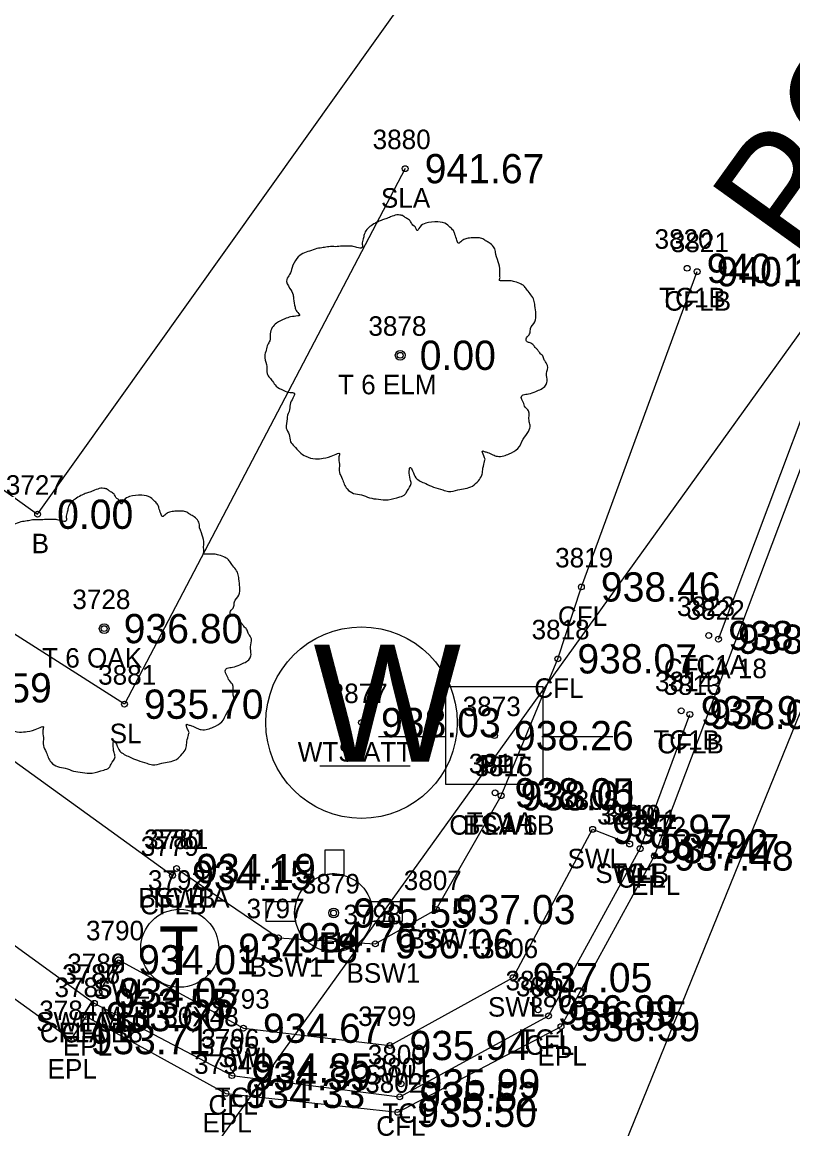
# Model space of a CAD drawing. Extents: x 1575382 to 1578175, y 1099175 to 1101955.
# Drawn here: x 1577470.9 to 1577510.4, y 1100893.8 to 1100950.6 of the extents above; entities that cross this region are included whole.
import ezdxf

# ---------------------------------------------------------------- set-up
doc = ezdxf.new("R2010")
doc.units = 0
for name, color, linetype in [('RD_EX_Bldg', 7, 'Continuous'), ('RD_EX_Bldg_txCode', 7, 'Continuous'), ('RD_EX_Conc', 7, 'Continuous'), ('RD_EX_Conc_txCode', 7, 'Continuous'), ('RD_EX_Road', 7, 'Continuous'), ('RD_EX_Road_txCode', 7, 'Continuous'), ('RD_EX_SU_Telecom', 7, 'Continuous'), ('RD_EX_TX_Bldg_ELEV', 7, 'Continuous'), ('RD_EX_TX_Conc_ELEV', 7, 'Continuous'), ('RD_EX_TX_Road_ELEV', 7, 'Continuous'), ('RD_EX_TX_UT_ELEV', 7, 'Continuous'), ('RD_EX_TX_VEG_ELEV', 7, 'Continuous'), ('RD_EX_UT', 7, 'Continuous'), ('RD_EX_UT_txCode', 7, 'Continuous'), ('RD_EX_VEG', 7, 'Continuous'), ('RD_EX_VEG_txCode', 7, 'Continuous'), ('RD_HC_Data', 7, 'Continuous'), ('RD_HC_Survey_ELEV', 7, 'Continuous'), ('RD_SMD_Locator', 7, 'Continuous')]:
    doc.layers.add(name, color=color, linetype=linetype)

msp = doc.modelspace()

# ---------------------------------------------------------------- linework, layer by layer
at = {"layer": 'RD_EX_Bldg'}
msp.add_lwpolyline([(1577366.782, 1101000.49), (1577471.682, 1100925.355), (1577510.624, 1100979.985), (1577405.723, 1101055.12), (1577366.782, 1101000.49)], dxfattribs=at)
at = {"layer": 'RD_EX_Conc'}
msp.add_line((1577506.58, 1100918.949), (1577512.616, 1100935.018), dxfattribs=at)
for points in [[(1577495.439, 1100910.926), (1577498.348, 1100917.943), (1577499.554, 1100921.628), (1577505.485, 1100937.789)], [(1577456.819, 1100922.745), (1577462.137, 1100918.675), (1577465.272, 1100916.457), (1577478.599, 1100906.843)], [(1577461.17, 1100910.016), (1577474.589, 1100900.285), (1577474.589, 1100900.285), (1577481.643, 1100896.579), (1577490.243, 1100895.495), (1577497.868, 1100899.643), (1577502.565, 1100908.212), (1577505.115, 1100915.094)], [(1577478.807, 1100907.195), (1577484.021, 1100903.645), (1577488.992, 1100903.337), (1577492.119, 1100905.089), (1577495.439, 1100910.926)], [(1577474.832, 1100900.831), (1577475.831, 1100902.515), (1577482.232, 1100899.008), (1577489.74, 1100898.122), (1577496.055, 1100901.602), (1577500.132, 1100909.204), (1577502.03, 1100908.452)]]:
    msp.add_lwpolyline(points, dxfattribs=at)
at = {"layer": 'RD_EX_Road'}
msp.add_lwpolyline([(1577251.257, 1101061.341), (1577255.442, 1101056.285), (1577270.08, 1101045.564), (1577310.681, 1101015.777), (1577351.283, 1100986.437), (1577391.252, 1100957.766), (1577432.133, 1100928.26), (1577451.028, 1100914.552), (1577473.397, 1100898.426), (1577474.178, 1100899.605), (1577481.335, 1100895.669), (1577490.142, 1100894.697), (1577498.51, 1100899.091), (1577503.297, 1100907.838), (1577513.461, 1100934.773)], dxfattribs=at)
at = {"layer": 'RD_EX_SU_Telecom'}
msp.add_circle((1577478.966, 1100903.106), 2, dxfattribs=at)
at = {"layer": 'RD_EX_UT'}
for p, q in [((1577596.035, 1101125.254), (1577493.924, 1100873.726)), ((1577497.591, 1100916.515), (1577492.591, 1100916.515)), ((1577492.591, 1100916.515), (1577492.591, 1100911.515)), ((1577497.591, 1100911.515), (1577497.591, 1100916.515)), ((1577489.16, 1100913.953), (1577492.629, 1100913.953)), ((1577497.52, 1100913.953), (1577501.16, 1100913.953)), ((1577486.155, 1100912.466), (1577490.784, 1100912.466)), ((1577492.591, 1100911.515), (1577497.591, 1100911.515)), ((1577486.398, 1100908.136), (1577486.398, 1100906.862)), ((1577487.398, 1100908.136), (1577486.398, 1100908.136)), ((1577487.398, 1100906.84), (1577487.398, 1100908.136)), ((1577484.939, 1100905.488), (1577483.382, 1100905.488)), ((1577483.382, 1100905.488), (1577483.382, 1100904.488)), ((1577490.382, 1100905.488), (1577488.771, 1100905.488)), ((1577490.382, 1100904.488), (1577490.382, 1100905.488)), ((1577483.382, 1100904.488), (1577484.901, 1100904.488)), ((1577488.809, 1100904.488), (1577490.382, 1100904.488))]:
    msp.add_line(p, q, dxfattribs=at)
for centre, radius in [((1577488.283, 1100914.674), 4.908), ((1577486.855, 1100904.915), 2), ((1577486.855, 1100904.915), 0.25)]:
    msp.add_circle(centre, radius, dxfattribs=at)
for start, end in [(74.2455, 103.2128), (163.3387, 192.315), (347.685, 16.6613)]:
    msp.add_arc((1577486.855, 1100904.915), 2, start, end, dxfattribs=at)
at = {"layer": 'RD_EX_VEG'}
msp.add_lwpolyline([(1577490.523, 1100943.069), (1577476.131, 1100915.618), (1577460.315, 1100925.68)], dxfattribs=at)
for centre, radius in [((1577490.267, 1100933.502), 0.25), ((1577490.254, 1100933.483), 0.0001), ((1577475.093, 1100919.492), 0.25), ((1577475.08, 1100919.473), 0.0001)]:
    msp.add_circle(centre, radius, dxfattribs=at)
for points in [[(1577490.399, 1100940.669), (1577490.099, 1100940.694), (1577489.774, 1100940.594), (1577489.524, 1100940.494), (1577489.299, 1100940.419), (1577489.075, 1100940.319), (1577488.775, 1100940.144), (1577488.55, 1100939.944), (1577488.425, 1100939.694), (1577488.375, 1100939.47), (1577488.325, 1100939.195), (1577488.325, 1100939.02), (1577488.2, 1100938.995), (1577488.05, 1100939.02), (1577487.8, 1100939.095), (1577487.55, 1100939.095), (1577487.3, 1100939.095), (1577486.95, 1100939.07), (1577486.601, 1100939.07), (1577486.326, 1100939.02), (1577486.001, 1100938.97), (1577485.626, 1100938.845), (1577485.276, 1100938.72), (1577484.976, 1100938.47), (1577484.726, 1100937.995), (1577484.601, 1100937.645), (1577484.452, 1100937.395), (1577484.601, 1100936.946), (1577484.776, 1100936.596), (1577484.801, 1100936.396), (1577484.876, 1100935.971), (1577484.976, 1100935.746), (1577485.101, 1100935.546), (1577485.026, 1100935.521), (1577484.651, 1100935.471), (1577484.352, 1100935.371), (1577483.927, 1100935.146), (1577483.702, 1100934.922), (1577483.602, 1100934.597), (1577483.577, 1100934.247), (1577483.477, 1100934.047), (1577483.402, 1100933.772), (1577483.377, 1100933.697), (1577483.327, 1100933.372), (1577483.427, 1100932.922), (1577483.452, 1100932.573), (1577483.577, 1100932.348), (1577483.727, 1100932.173), (1577483.902, 1100931.923), (1577484.302, 1100931.698), (1577484.626, 1100931.598), (1577484.826, 1100931.573), (1577484.651, 1100931.073), (1577484.601, 1100930.723), (1577484.477, 1100930.324), (1577484.477, 1100930.249), (1577484.427, 1100929.774), (1577484.576, 1100929.449), (1577484.651, 1100929.074), (1577484.826, 1100928.849), (1577485.101, 1100928.549), (1577485.426, 1100928.324), (1577485.926, 1100928.199), (1577486.326, 1100928.224), (1577486.901, 1100928.399), (1577487.15, 1100928.474), (1577487.125, 1100928.299), (1577487.15, 1100927.925), (1577487.15, 1100927.5), (1577487.3, 1100927.175), (1577487.4, 1100926.9), (1577487.55, 1100926.65), (1577487.875, 1100926.425), (1577488.275, 1100926.35), (1577488.7, 1100926.2), (1577489.15, 1100926.125), (1577489.649, 1100926.1), (1577490.249, 1100926.25), (1577490.524, 1100926.375), (1577490.624, 1100926.55), (1577490.824, 1100926.925), (1577490.774, 1100927.15), (1577490.799, 1100927.75), (1577490.899, 1100927.575), (1577491.074, 1100927.225), (1577491.573, 1100926.925), (1577491.973, 1100926.75), (1577492.448, 1100926.6), (1577492.748, 1100926.525), (1577493.223, 1100926.6), (1577493.598, 1100926.675), (1577493.972, 1100926.8), (1577494.272, 1100927.075), (1577494.447, 1100927.35), (1577494.497, 1100927.625), (1577494.572, 1100928), (1577494.622, 1100928.174)], [(1577494.622, 1100928.174), (1577494.547, 1100928.349), (1577494.497, 1100928.599), (1577494.572, 1100928.574), (1577494.747, 1100928.524), (1577495.022, 1100928.399), (1577495.247, 1100928.324), (1577495.572, 1100928.349), (1577495.847, 1100928.449), (1577496.296, 1100928.724), (1577496.571, 1100929.199), (1577496.846, 1100929.599), (1577496.921, 1100929.924), (1577496.871, 1100930.149), (1577496.846, 1100930.648), (1577496.646, 1100930.898), (1577496.596, 1100931.023), (1577496.496, 1100931.423), (1577496.571, 1100931.473), (1577496.846, 1100931.523), (1577497.221, 1100931.648), (1577497.496, 1100931.773), (1577497.721, 1100931.948), (1577497.796, 1100932.173), (1577497.771, 1100932.573), (1577497.821, 1100932.972), (1577497.746, 1100933.122), (1577497.646, 1100933.272), (1577497.571, 1100933.472), (1577497.421, 1100933.622), (1577497.321, 1100933.772), (1577497.221, 1100933.872), (1577497.096, 1100934.022), (1577496.921, 1100934.147), (1577496.771, 1100934.197), (1577496.721, 1100934.347), (1577496.871, 1100934.547), (1577496.921, 1100934.647), (1577496.946, 1100934.872), (1577497.171, 1100935.221), (1577497.221, 1100935.621), (1577497.171, 1100936.046), (1577497.121, 1100936.321), (1577496.971, 1100936.596), (1577496.771, 1100936.846), (1577496.646, 1100937.021), (1577496.471, 1100937.146), (1577496.146, 1100937.271), (1577495.897, 1100937.32), (1577495.547, 1100937.32), (1577495.347, 1100937.37), (1577495.372, 1100937.42), (1577495.372, 1100937.57), (1577495.372, 1100937.845), (1577495.297, 1100938.295), (1577495.147, 1100938.795), (1577495.147, 1100938.82), (1577495.047, 1100939.07), (1577494.822, 1100939.27), (1577494.647, 1100939.37), (1577494.447, 1100939.495), (1577494.197, 1100939.52), (1577493.897, 1100939.52), (1577493.623, 1100939.47), (1577493.423, 1100939.37), (1577493.248, 1100939.245), (1577493.173, 1100939.395), (1577493.073, 1100939.694), (1577493.023, 1100939.844), (1577492.873, 1100940.019), (1577492.648, 1100940.219), (1577492.198, 1100940.344), (1577491.573, 1100940.269), (1577491.274, 1100940.069), (1577491.124, 1100939.894), (1577491.074, 1100940.019), (1577490.874, 1100940.219), (1577490.774, 1100940.394), (1577490.599, 1100940.519), (1577490.449, 1100940.619), (1577490.349, 1100940.669)], [(1577475.224, 1100926.659), (1577474.925, 1100926.684), (1577474.6, 1100926.584), (1577474.35, 1100926.484), (1577474.125, 1100926.409), (1577473.9, 1100926.309), (1577473.6, 1100926.134), (1577473.375, 1100925.934), (1577473.25, 1100925.684), (1577473.2, 1100925.46), (1577473.15, 1100925.185), (1577473.15, 1100925.01), (1577473.025, 1100924.985), (1577472.875, 1100925.01), (1577472.626, 1100925.085), (1577472.376, 1100925.085), (1577472.126, 1100925.085), (1577471.776, 1100925.06), (1577471.426, 1100925.06), (1577471.151, 1100925.01), (1577470.826, 1100924.96), (1577470.452, 1100924.835), (1577470.102, 1100924.71), (1577469.802, 1100924.46), (1577469.552, 1100923.985), (1577469.427, 1100923.635), (1577469.277, 1100923.385), (1577469.427, 1100922.936), (1577469.602, 1100922.586), (1577469.627, 1100922.386), (1577469.702, 1100921.961), (1577469.802, 1100921.736), (1577469.927, 1100921.536), (1577469.852, 1100921.511), (1577469.477, 1100921.461), (1577469.177, 1100921.361), (1577468.752, 1100921.136), (1577468.527, 1100920.912), (1577468.427, 1100920.587), (1577468.402, 1100920.237), (1577468.303, 1100920.037), (1577468.228, 1100919.762), (1577468.203, 1100919.687), (1577468.153, 1100919.362), (1577468.253, 1100918.912), (1577468.278, 1100918.563), (1577468.402, 1100918.338), (1577468.552, 1100918.163), (1577468.727, 1100917.913), (1577469.127, 1100917.688), (1577469.452, 1100917.588), (1577469.652, 1100917.563), (1577469.477, 1100917.063), (1577469.427, 1100916.713), (1577469.302, 1100916.314), (1577469.302, 1100916.239), (1577469.252, 1100915.764), (1577469.402, 1100915.439), (1577469.477, 1100915.064), (1577469.652, 1100914.839), (1577469.927, 1100914.539), (1577470.252, 1100914.314), (1577470.751, 1100914.189), (1577471.151, 1100914.214), (1577471.726, 1100914.389), (1577471.976, 1100914.464), (1577471.951, 1100914.289), (1577471.976, 1100913.915), (1577471.976, 1100913.49), (1577472.126, 1100913.165), (1577472.226, 1100912.89), (1577472.376, 1100912.64), (1577472.701, 1100912.415), (1577473.1, 1100912.34), (1577473.525, 1100912.19), (1577473.975, 1100912.115), (1577474.475, 1100912.09), (1577475.075, 1100912.24), (1577475.349, 1100912.365), (1577475.449, 1100912.54), (1577475.649, 1100912.915), (1577475.599, 1100913.14), (1577475.624, 1100913.74), (1577475.724, 1100913.565), (1577475.899, 1100913.215), (1577476.399, 1100912.915), (1577476.799, 1100912.74), (1577477.274, 1100912.59), (1577477.573, 1100912.515), (1577478.048, 1100912.59), (1577478.423, 1100912.665), (1577478.798, 1100912.79), (1577479.098, 1100913.065), (1577479.273, 1100913.34), (1577479.323, 1100913.615), (1577479.398, 1100913.99), (1577479.448, 1100914.164)], [(1577479.448, 1100914.164), (1577479.373, 1100914.339), (1577479.323, 1100914.589), (1577479.398, 1100914.564), (1577479.573, 1100914.514), (1577479.847, 1100914.389), (1577480.072, 1100914.314), (1577480.397, 1100914.339), (1577480.672, 1100914.439), (1577481.122, 1100914.714), (1577481.397, 1100915.189), (1577481.672, 1100915.589), (1577481.747, 1100915.914), (1577481.697, 1100916.139), (1577481.672, 1100916.638), (1577481.472, 1100916.888), (1577481.422, 1100917.013), (1577481.322, 1100917.413), (1577481.397, 1100917.463), (1577481.672, 1100917.513), (1577482.046, 1100917.638), (1577482.321, 1100917.763), (1577482.546, 1100917.938), (1577482.621, 1100918.163), (1577482.596, 1100918.563), (1577482.646, 1100918.962), (1577482.571, 1100919.112), (1577482.471, 1100919.262), (1577482.396, 1100919.462), (1577482.246, 1100919.612), (1577482.146, 1100919.762), (1577482.046, 1100919.862), (1577481.922, 1100920.012), (1577481.747, 1100920.137), (1577481.597, 1100920.187), (1577481.547, 1100920.337), (1577481.697, 1100920.537), (1577481.747, 1100920.637), (1577481.772, 1100920.862), (1577481.997, 1100921.211), (1577482.046, 1100921.611), (1577481.997, 1100922.036), (1577481.947, 1100922.311), (1577481.797, 1100922.586), (1577481.597, 1100922.836), (1577481.472, 1100923.011), (1577481.297, 1100923.136), (1577480.972, 1100923.261), (1577480.722, 1100923.31), (1577480.372, 1100923.31), (1577480.172, 1100923.36), (1577480.197, 1100923.41), (1577480.197, 1100923.56), (1577480.197, 1100923.835), (1577480.122, 1100924.285), (1577479.972, 1100924.785), (1577479.972, 1100924.81), (1577479.872, 1100925.06), (1577479.648, 1100925.26), (1577479.473, 1100925.36), (1577479.273, 1100925.485), (1577479.023, 1100925.51), (1577478.723, 1100925.51), (1577478.448, 1100925.46), (1577478.248, 1100925.36), (1577478.073, 1100925.235), (1577477.998, 1100925.385), (1577477.898, 1100925.684), (1577477.848, 1100925.834), (1577477.698, 1100926.009), (1577477.474, 1100926.209), (1577477.024, 1100926.334), (1577476.399, 1100926.259), (1577476.099, 1100926.059), (1577475.949, 1100925.884), (1577475.899, 1100926.009), (1577475.699, 1100926.209), (1577475.599, 1100926.384), (1577475.424, 1100926.509), (1577475.274, 1100926.609), (1577475.174, 1100926.659)]]:
    msp.add_spline(points, degree=3, dxfattribs=at)
at = {"layer": 'RD_HC_Data'}
msp.add_line((1577474.471, 1100884.196), (1577542.602, 1100978.932), dxfattribs=at)
at = {"layer": 'RD_SMD_Locator'}
for centre in [(1577490.523, 1100943.069), (1577504.975, 1100937.962), (1577505.485, 1100937.789), (1577490.267, 1100933.502), (1577471.682, 1100925.355), (1577499.554, 1100921.628), (1577475.093, 1100919.492), (1577506.082, 1100919.136), (1577506.58, 1100918.949), (1577498.348, 1100917.943), (1577476.131, 1100915.618), (1577504.673, 1100915.281), (1577505.115, 1100915.094), (1577488.283, 1100914.674), (1577495.1, 1100914.006), (1577495.129, 1100911.074), (1577495.439, 1100910.926), (1577495.439, 1100910.926), (1577500.132, 1100909.204), (1577502.03, 1100908.452), (1577502.03, 1100908.452), (1577502.565, 1100908.212), (1577503.297, 1100907.838), (1577478.807, 1100907.195), (1577478.807, 1100907.195), (1577478.599, 1100906.843), (1577486.855, 1100904.915), (1577492.119, 1100905.089), (1577484.021, 1100903.645), (1577478.966, 1100903.106), (1577488.992, 1100903.337), (1577475.831, 1100902.515), (1577496.055, 1100901.602), (1577474.832, 1100900.831), (1577474.832, 1100900.831), (1577474.589, 1100900.285), (1577474.589, 1100900.285), (1577497.334, 1100899.949), (1577497.868, 1100899.643), (1577474.178, 1100899.605), (1577498.51, 1100899.091), (1577482.232, 1100899.008), (1577473.397, 1100898.426), (1577489.74, 1100898.122), (1577481.723, 1100896.967), (1577481.643, 1100896.579), (1577481.335, 1100895.669), (1577490.314, 1100896.156), (1577490.243, 1100895.495), (1577490.142, 1100894.697)]:
    msp.add_circle(centre, 0.15, dxfattribs=at)

# ---------------------------------------------------------------- texts
at = {"layer": 'RD_EX_Bldg_txCode'}
for s, p in [('3727', (1577470.052, 1100926.355)), ('B', (1577471.375, 1100923.355))]:
    msp.add_text(s, height=1, dxfattribs=at).set_placement(p)
at = {"layer": 'RD_EX_Conc_txCode'}
for s, p in [('3820', (1577503.305, 1100938.962)), ('3821', (1577504.138, 1100938.789)), ('TC1B', (1577503.542, 1100935.962)), ('CFLB', (1577503.807, 1100935.789)), ('3819', (1577498.208, 1100922.628)), ('3823', (1577504.452, 1100920.136)), ('3822', (1577504.95, 1100919.949)), ('CFL', (1577498.35, 1100919.628)), ('3818', (1577497.002, 1100918.943)), ('CFLA 18', (1577503.785, 1100916.949)), ('TC1A', (1577504.633, 1100917.136)), ('CFL', (1577497.143, 1100915.943)), ('3814', (1577503.327, 1100916.281)), ('3813', (1577503.769, 1100916.094)), ('TC1B', (1577503.24, 1100913.281)), ('CFLB', (1577503.438, 1100913.094)), ('3817', (1577493.782, 1100912.074)), ('3816', (1577494.069, 1100911.926)), ('3815', (1577494.092, 1100911.926)), ('3808', (1577498.462, 1100910.204)), ('TC1A', (1577493.68, 1100909.074)), ('3809', (1577500.361, 1100909.452)), ('3810', (1577500.644, 1100909.452)), ('3811', (1577501.502, 1100909.212)), ('CFLA 6', (1577492.785, 1100908.926)), ('BSW1B', (1577493.486, 1100908.926)), ('3779', (1577476.969, 1100907.843)), ('3780', (1577477.138, 1100908.195)), ('3781', (1577477.461, 1100908.195)), ('SWL', (1577498.84, 1100907.204)), ('SWLB', (1577500.266, 1100906.452)), ('TC1', (1577501.07, 1100906.452)), ('CFL', (1577501.36, 1100906.212)), ('3807', (1577490.45, 1100906.089)), ('BSW1A', (1577476.838, 1100905.195)), ('TC1B', (1577477.374, 1100905.195)), ('CFLB', (1577476.922, 1100904.843)), ('3797', (1577482.391, 1100904.645)), ('3798', (1577487.362, 1100904.337)), ('3790', (1577474.161, 1100903.515)), ('BSW1', (1577490.639, 1100903.089)), ('3806', (1577494.362, 1100902.602)), ('3788', (1577473.202, 1100901.831)), ('3789', (1577473.202, 1100901.831)), ('BSW1', (1577482.541, 1100901.645)), ('3786', (1577472.935, 1100901.285)), ('3787', (1577472.959, 1100901.285)), ('BSW1', (1577487.511, 1100901.337)), ('SWL', (1577474.539, 1100900.515)), ('3805', (1577495.665, 1100900.949)), ('3804', (1577496.199, 1100900.643)), ('3793', (1577480.602, 1100900.008)), ('SWL', (1577494.764, 1100899.602)), ('SWLA 60', (1577471.604, 1100898.831)), ('TC1', (1577473.871, 1100898.831)), ('3799', (1577488.11, 1100899.122)), ('CFLA 18', (1577471.794, 1100898.285)), ('CFLB', (1577472.912, 1100898.285)), ('3796', (1577480.069, 1100897.967)), ('TC1', (1577496.374, 1100897.949)), ('CFL', (1577496.663, 1100897.643)), ('3795', (1577480.013, 1100897.579)), ('3800', (1577488.605, 1100897.156)), ('SWL', (1577480.94, 1100897.008)), ('3801', (1577488.858, 1100896.495)), ('SWL', (1577488.448, 1100896.122)), ('TC1', (1577480.762, 1100894.967)), ('CFL', (1577480.438, 1100894.579)), ('TC1', (1577489.353, 1100894.156)), ('CFL', (1577489.039, 1100893.495))]:
    msp.add_text(s, height=1, dxfattribs=at).set_placement(p)
at = {"layer": 'RD_EX_Road_txCode'}
for s, p in [('3812', (1577501.95, 1100908.838)), ('EPL', (1577502.092, 1100905.838)), ('3785', (1577472.548, 1100900.605)), ('3803', (1577496.841, 1100900.091)), ('3784', (1577471.767, 1100899.426)), ('EPL', (1577472.973, 1100897.605)), ('EPL', (1577497.306, 1100897.091)), ('3794', (1577479.705, 1100896.669)), ('EPL', (1577472.192, 1100896.426)), ('3802', (1577488.472, 1100895.697)), ('EPL', (1577480.13, 1100893.669))]:
    msp.add_text(s, height=1, dxfattribs=at).set_placement(p)
at = {"layer": 'RD_EX_SU_Telecom'}
msp.add_text('T', height=2.5, dxfattribs=at).set_placement((1577477.905, 1100901.734))
at = {"layer": 'RD_EX_TX_Bldg_ELEV'}
msp.add_text('0.00', height=1.5, dxfattribs=at).set_placement((1577472.682, 1100924.605))
at = {"layer": 'RD_EX_TX_Conc_ELEV'}
for s, p in [('940.13', (1577505.975, 1100937.212)), ('940.11', (1577506.485, 1100937.039)), ('938.46', (1577500.554, 1100920.878)), ('938.27', (1577507.082, 1100918.386)), ('938.29', (1577507.58, 1100918.199)), ('938.07', (1577499.348, 1100917.193)), ('932.59', (1577466.272, 1100915.707)), ('937.98', (1577505.673, 1100914.531)), ('938.02', (1577506.115, 1100914.344)), ('938.05', (1577496.129, 1100910.324)), ('938.01', (1577496.439, 1100910.176)), ('938.01', (1577496.439, 1100910.176)), ('937.97', (1577501.132, 1100908.454)), ('937.92', (1577503.03, 1100907.702)), ('937.92', (1577503.03, 1100907.702)), ('937.47', (1577503.565, 1100907.462)), ('934.19', (1577479.807, 1100906.445)), ('934.19', (1577479.807, 1100906.445)), ('934.15', (1577479.599, 1100906.093)), ('937.03', (1577493.119, 1100904.339)), ('934.76', (1577485.021, 1100902.895)), ('936.06', (1577489.992, 1100902.587)), ('934.01', (1577476.831, 1100901.765)), ('937.05', (1577497.055, 1100900.852)), ('934.03', (1577475.832, 1100900.081)), ('934.03', (1577475.832, 1100900.081)), ('933.55', (1577475.589, 1100899.535)), ('933.55', (1577475.589, 1100899.535)), ('936.99', (1577498.334, 1100899.199)), ('936.55', (1577498.868, 1100898.893)), ('934.67', (1577483.232, 1100898.258)), ('935.94', (1577490.74, 1100897.372)), ('934.85', (1577482.723, 1100896.217)), ('934.39', (1577482.643, 1100895.829)), ('935.99', (1577491.314, 1100895.406)), ('935.52', (1577491.243, 1100894.745))]:
    msp.add_text(s, height=1.5, dxfattribs=at).set_placement(p)
at = {"layer": 'RD_EX_TX_Road_ELEV'}
for s, p in [('937.48', (1577504.297, 1100907.088)), ('933.60', (1577475.178, 1100898.855)), ('936.59', (1577499.51, 1100898.341)), ('933.71', (1577474.397, 1100897.676)), ('934.33', (1577482.335, 1100894.919)), ('935.50', (1577491.142, 1100893.947))]:
    msp.add_text(s, height=1.5, dxfattribs=at).set_placement(p)
at = {"layer": 'RD_EX_TX_UT_ELEV'}
for s, p in [('938.03', (1577489.283, 1100913.924)), ('935.55', (1577487.855, 1100904.165)), ('934.18', (1577481.966, 1100902.356))]:
    msp.add_text(s, height=1.5, dxfattribs=at).set_placement(p)
at = {"layer": 'RD_EX_TX_VEG_ELEV'}
for s, p in [('941.67', (1577491.523, 1100942.319)), ('0.00', (1577491.267, 1100932.752)), ('936.80', (1577476.093, 1100918.742)), ('935.70', (1577477.131, 1100914.868))]:
    msp.add_text(s, height=1.5, dxfattribs=at).set_placement(p)
at = {"layer": 'RD_EX_UT'}
msp.add_text('W', height=6, dxfattribs=at).set_placement((1577485.818, 1100912.673))
at = {"layer": 'RD_EX_UT_txCode'}
for s, p in [('3877', (1577486.653, 1100915.674)), ('3873', (1577493.47, 1100915.006)), ('WTS ATT', (1577485.015, 1100912.674)), ('PP', (1577494.321, 1100912.006)), ('3792', (1577477.336, 1100906.106)), ('3879', (1577485.225, 1100905.915)), ('FH', (1577486.123, 1100902.915)), ('MHT 30X48', (1577474.855, 1100899.106))]:
    msp.add_text(s, height=1, dxfattribs=at).set_placement(p)
at = {"layer": 'RD_EX_VEG_txCode'}
for s, p in [('3880', (1577488.854, 1100944.069)), ('SLA', (1577489.279, 1100941.069)), ('3878', (1577488.637, 1100934.502)), ('T 6 ELM', (1577487.078, 1100931.502)), ('3728', (1577473.463, 1100920.492)), ('T 6 OAK', (1577471.911, 1100917.492)), ('3881', (1577474.784, 1100916.618)), ('SL', (1577475.375, 1100913.618))]:
    msp.add_text(s, height=1, dxfattribs=at).set_placement(p)
at = {"layer": 'RD_HC_Data'}
msp.add_text('PC=13+10.18', height=6, rotation=54.2776, dxfattribs=at).set_placement((1577510.799, 1100938.134))
at = {"layer": 'RD_HC_Survey_ELEV'}
msp.add_text('938.26', height=1.5, dxfattribs=at).set_placement((1577496.1, 1100913.256))

doc.saveas('drawing.dxf')
